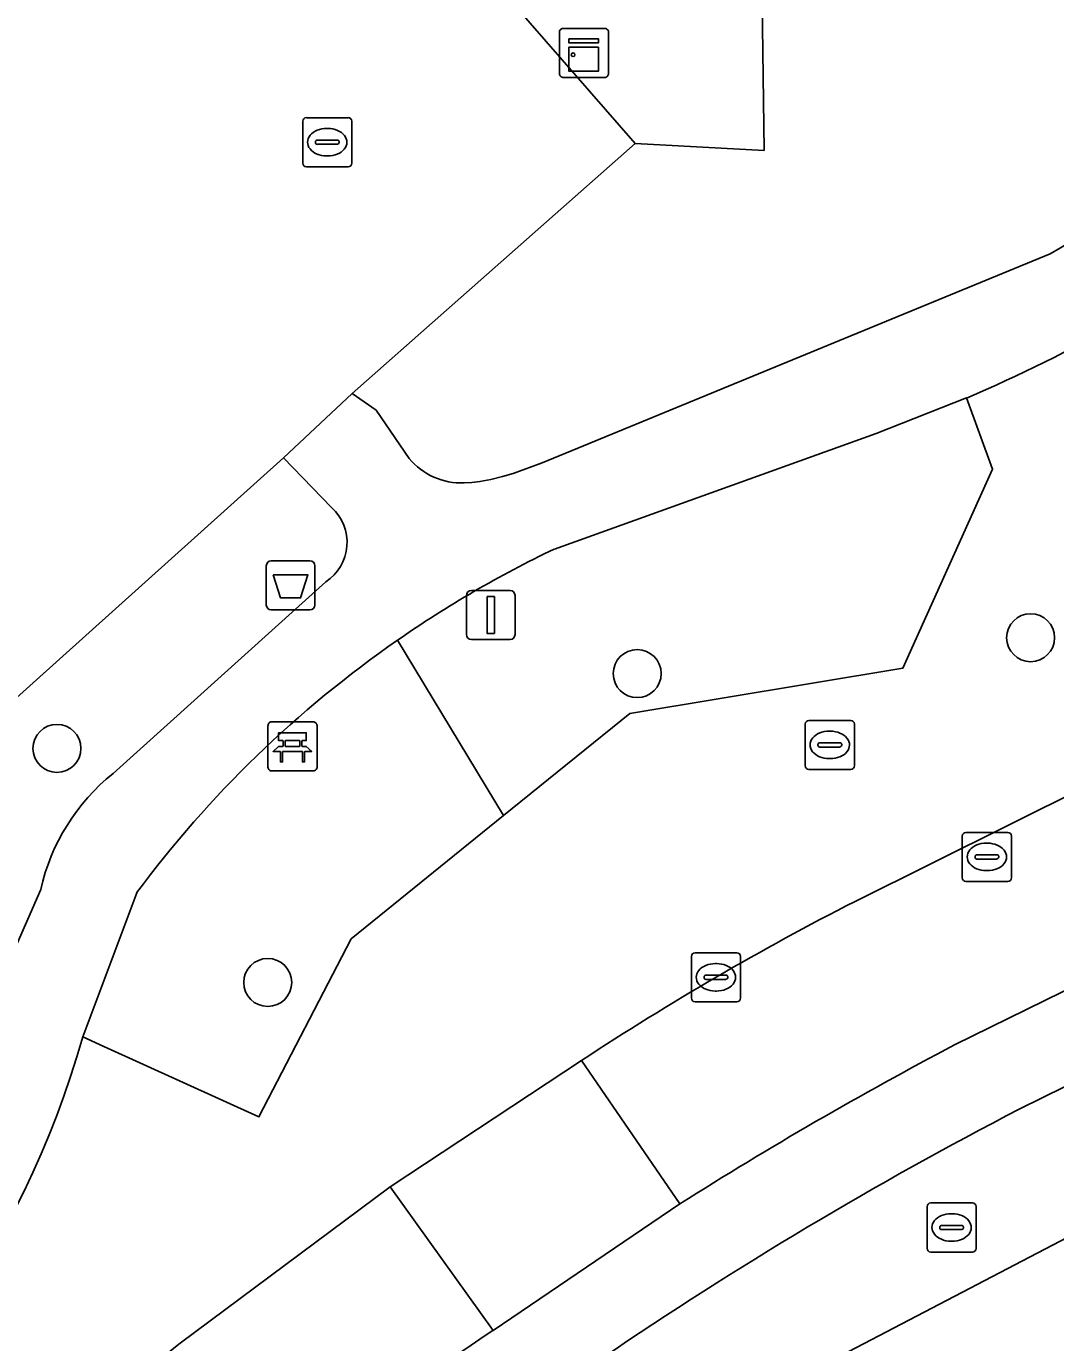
# Model space of a CAD drawing. Extents: x 162172 to 163187, y 382874 to 383685.
# Drawn here: x 162921.45 to 162942.43, y 383471.34 to 383498.17 of the extents above; entities that cross this region are included whole.
import ezdxf

# ---------------------------------------------------------------- set-up
doc = ezdxf.new("R2010")
doc.units = 0
for name, color, linetype in [('IMGEO_Afvalbak', 7, 'Continuous'), ('IMGEO_Bank', 7, 'Continuous'), ('IMGEO_Berm_groen', 7, 'Continuous'), ('IMGEO_Boom', 7, 'Continuous'), ('IMGEO_Brandkraan', 7, 'Continuous'), ('IMGEO_Kast', 7, 'Continuous'), ('IMGEO_Kolk', 7, 'Continuous'), ('IMGEO_Lichtmast', 7, 'Continuous'), ('IMGEO_Pand', 7, 'Continuous'), ('IMGEO_Parkeervlak_open', 7, 'Continuous'), ('IMGEO_Rijbaan_lokaal_open', 7, 'Continuous'), ('IMGEO_Rioolput', 7, 'Continuous'), ('IMGEO_Voetpad_open', 7, 'Continuous')]:
    doc.layers.add(name, color=color, linetype=linetype)

msp = doc.modelspace()

# ---------------------------------------------------------------- linework, layer by layer
at = {"layer": 'IMGEO_Afvalbak'}
for p, q in [((162926.339, 383486.376), (162926.339, 383487.176)), ((162926.339, 383487.176), (162926.339, 383486.376)), ((162926.439, 383487.276), (162927.229, 383487.276)), ((162927.229, 383487.276), (162926.439, 383487.276)), ((162927.329, 383487.176), (162927.329, 383486.376)), ((162927.329, 383486.376), (162927.329, 383487.176)), ((162927.229, 383486.276), (162926.439, 383486.276)), ((162926.439, 383486.276), (162927.229, 383486.276))]:
    msp.add_line(p, q, dxfattribs=at)
msp.add_lwpolyline([(162926.482, 383486.99), (162927.186, 383486.99), (162927.037, 383486.52), (162926.631, 383486.52), (162926.482, 383486.99)], dxfattribs=at)
for centre, start, end in [((162926.439, 383487.176), 90, 180), ((162926.439, 383487.176), 90, 180), ((162927.229, 383487.176), 0, 90), ((162927.229, 383487.176), 360, 90), ((162926.439, 383486.376), 180, 270), ((162926.439, 383486.376), 180, 270), ((162927.229, 383486.376), 270, 0), ((162927.229, 383486.376), 270, 0)]:
    msp.add_arc(centre, 0.1, start, end, dxfattribs=at)
at = {"layer": 'IMGEO_Bank'}
for p, q in [((162926.448, 383483.994), (162927.289, 383483.994)), ((162927.289, 383483.994), (162926.448, 383483.994)), ((162926.373, 383483.069), (162926.373, 383483.91)), ((162926.373, 383483.91), (162926.373, 383483.069)), ((162927.373, 383483.919), (162927.373, 383483.078)), ((162927.373, 383483.078), (162927.373, 383483.919)), ((162926.682, 383483.5), (162926.682, 383483.606)), ((162926.726, 383483.606), (162926.726, 383483.5)), ((162927.014, 383483.612), (162926.732, 383483.612)), ((162926.732, 383483.494), (162927.014, 383483.494)), ((162927.02, 383483.5), (162927.02, 383483.606)), ((162927.064, 383483.606), (162927.064, 383483.5)), ((162927.07, 383483.392), (162926.677, 383483.392)), ((162927.298, 383482.994), (162926.457, 383482.994)), ((162926.457, 383482.994), (162927.298, 383482.994))]:
    msp.add_line(p, q, dxfattribs=at)
for points in [[(162926.676, 383483.612), (162926.59, 383483.612), (162926.59, 383483.773), (162927.153, 383483.773), (162927.153, 383483.612), (162927.07, 383483.612)], [(162926.62, 383483.392), (162926.478, 383483.392), (162926.59, 383483.494), (162926.676, 383483.494)], [(162927.07, 383483.494), (162927.153, 383483.494), (162927.265, 383483.392), (162927.126, 383483.392)], [(162926.67, 383483.385), (162926.67, 383483.178), (162926.627, 383483.178), (162926.627, 383483.385)], [(162927.12, 383483.385), (162927.12, 383483.178), (162927.076, 383483.178), (162927.076, 383483.385)]]:
    msp.add_lwpolyline(points, dxfattribs=at)
for centre, radius, start, end in [((162926.451, 383483.916), 0.0779, 92.4484, 184.2845), ((162926.451, 383483.916), 0.0779, 92.4484, 184.2845), ((162927.295, 383483.916), 0.0779, 2.4484, 94.2845), ((162927.295, 383483.916), 0.0779, 2.4484, 94.2845), ((162926.675, 383483.605), 0.00671, 2.8957, 87.1043), ((162926.675, 383483.501), 0.00671, 272.8957, 357.1043), ((162926.732, 383483.605), 0.00671, 92.8957, 177.1043), ((162926.732, 383483.501), 0.00671, 182.8957, 267.1043), ((162927.014, 383483.605), 0.00671, 2.8957, 87.1043), ((162927.014, 383483.501), 0.00671, 272.8957, 357.1043), ((162927.071, 383483.605), 0.00671, 92.8957, 177.1043), ((162927.071, 383483.501), 0.00671, 182.8957, 267.1043), ((162926.62, 383483.385), 0.00671, 2.8957, 87.1043), ((162926.677, 383483.385), 0.00671, 92.8957, 177.1043), ((162927.069, 383483.385), 0.00671, 2.8957, 87.1043), ((162927.126, 383483.385), 0.00671, 92.8957, 177.1043), ((162926.451, 383483.072), 0.0779, 182.4484, 274.2845), ((162926.451, 383483.072), 0.0779, 182.4484, 274.2845), ((162927.295, 383483.072), 0.0779, 272.4484, 4.2845), ((162927.295, 383483.072), 0.0779, 272.4484, 4.2845)]:
    msp.add_arc(centre, radius, start, end, dxfattribs=at)
at = {"layer": 'IMGEO_Berm_groen'}
for points in [[(162945.503, 383511.977), (162936.375, 383503.711), (162936.485, 383495.643), (162933.856, 383495.782), (162928.092, 383490.69), (162928.575, 383490.348), (162929.253, 383489.364)], [(162930.37, 383488.867), (162930.528, 383488.875), (162930.691, 383488.893), (162930.918, 383488.935), (162931.149, 383488.993), (162931.37, 383489.06), (162931.961, 383489.273), (162942.311, 383493.537)], [(162940.611, 383490.596), (162941.14, 383489.146), (162939.312, 383485.087), (162933.75, 383484.166), (162931.176, 383482.084), (162928.065, 383479.569), (162926.188, 383475.941), (162923.027, 383477.377), (162922.597, 383477.572)], [(162941.14, 383489.146), (162940.611, 383490.596), (162938.77, 383489.869), (162932.209, 383487.516)], [(162927.668, 383488.362), (162926.687, 383489.375), (162920.981, 383484.249), (162918.265, 383487.372), (162916.809, 383486.128), (162900.507, 383471.54)], [(162929.01, 383485.657), (162931.176, 383482.084), (162933.75, 383484.166), (162939.312, 383485.087), (162941.14, 383489.146)], [(162923.216, 383482.944), (162927.55, 383486.85)], [(162931.176, 383482.084), (162929.01, 383485.657)], [(162938.337, 383480.334), (162943.049, 383482.675)], [(162923.697, 383480.509), (162922.597, 383477.572), (162923.027, 383477.377), (162926.188, 383475.941), (162928.065, 383479.569), (162931.176, 383482.084)], [(162918.226, 383472.561), (162921.741, 383480.576)], [(162923.614, 383470.551), (162924.586, 383471.328), (162928.863, 383474.516), (162932.765, 383477.091)]]:
    msp.add_lwpolyline(points, dxfattribs=at)
msp.add_lwpolyline([(162936.375, 383503.711), (162932.497, 383500.214), (162931.114, 383498.94), (162933.856, 383495.782), (162936.485, 383495.643)], close=True, dxfattribs=at)
for centre, radius, start, end in [((162926.736, 383520.893), 31.479, 299.6552, 313.9116), ((162927.557, 383520.956), 33.048, 293.2666, 305.3728), ((162930.305, 383490.225), 1.36, 219.2951, 272.7323), ((162927.029, 383487.651), 0.956, 303.0164, 48.0587), ((162942.114, 383466.789), 22.973, 115.5427, 124.7807), ((162942.069, 383466.863), 22.886, 124.7949, 143.3978), ((162925.873, 383479.645), 4.236, 128.8543, 167.3091), ((162964.975, 383428.157), 58.584, 117.0459, 123.35439), ((162904.706, 383482.564), 18.574, 303.0532, 344.4091)]:
    msp.add_arc(centre, radius, start, end, dxfattribs=at)
at = {"layer": 'IMGEO_Boom'}
for centre in [(162941.916, 383485.71), (162933.897, 383484.978), (162922.073, 383483.453), (162926.368, 383478.682)]:
    msp.add_circle(centre, 0.489, dxfattribs=at)
at = {"layer": 'IMGEO_Brandkraan'}
for p, q in [((162939.804, 383473.261), (162939.804, 383474.113)), ((162939.879, 383474.187), (162940.731, 383474.187)), ((162940.805, 383474.113), (162940.805, 383473.261)), ((162940.292, 383473.967), (162940.317, 383473.967)), ((162940.063, 383473.681), (162940.063, 383473.693)), ((162940.501, 383473.644), (162940.103, 383473.644)), ((162940.106, 383473.73), (162940.504, 383473.73)), ((162940.547, 383473.693), (162940.547, 383473.681)), ((162940.315, 383473.407), (162940.29, 383473.407)), ((162940.731, 383473.187), (162939.879, 383473.187))]:
    msp.add_line(p, q, dxfattribs=at)
for points in [[(162939.804, 383473.261), (162939.804, 383474.113)], [(162939.879, 383474.187), (162940.731, 383474.187)], [(162940.805, 383474.113), (162940.805, 383473.261)], [(162940.731, 383473.187), (162939.879, 383473.187)]]:
    msp.add_lwpolyline(points, dxfattribs=at)
for centre, radius, start, end in [((162939.881, 383474.111), 0.0765, 91.552, 178.448), ((162939.881, 383474.111), 0.0765, 91.552, 178.448), ((162940.729, 383474.111), 0.0765, 1.552, 88.448), ((162940.729, 383474.111), 0.0765, 1.552, 88.448), ((162940.103, 383473.69), 0.0403, 85.8775, 175.7526), ((162940.1, 383473.68), 0.0366, 178.938, 274.7102), ((162940.504, 383473.687), 0.043, 264.8664, 352.4533), ((162940.508, 383473.692), 0.0386, 1.7309, 96.639), ((162939.881, 383473.263), 0.0765, 181.552, 268.448), ((162939.881, 383473.263), 0.0765, 181.552, 268.448), ((162940.729, 383473.263), 0.0765, 271.552, 358.448), ((162940.729, 383473.263), 0.0765, 271.552, 358.448)]:
    msp.add_arc(centre, radius, start, end, dxfattribs=at)
for centre, major_axis, ratio, start_param, end_param in [((162940.291, 383473.687), (-0.387, 0.002), 0.722429, 4.712389, 7.853982), ((162940.316, 383473.687), (-0.39, 0.002), 0.717154, 1.570796, 4.712389)]:
    msp.add_ellipse(centre, major_axis=major_axis, ratio=ratio, start_param=start_param, end_param=end_param, dxfattribs=at)
at = {"layer": 'IMGEO_Kast'}
for p, q in [((162932.312, 383497.205), (162932.312, 383498.046)), ((162932.312, 383498.046), (162932.312, 383497.205)), ((162932.387, 383498.13), (162933.228, 383498.13)), ((162933.228, 383498.13), (162932.387, 383498.13)), ((162933.312, 383498.055), (162933.312, 383497.214)), ((162933.312, 383497.214), (162933.312, 383498.055)), ((162933.237, 383497.13), (162932.396, 383497.13)), ((162932.396, 383497.13), (162933.237, 383497.13))]:
    msp.add_line(p, q, dxfattribs=at)
for points in [[(162932.507, 383497.92), (162933.107, 383497.92), (162933.107, 383497.835), (162932.507, 383497.835), (162932.507, 383497.92)], [(162932.507, 383497.745), (162933.107, 383497.745), (162933.107, 383497.256), (162932.507, 383497.256), (162932.507, 383497.745)]]:
    msp.add_lwpolyline(points, dxfattribs=at)
msp.add_circle((162932.591, 383497.594), 0.0377, dxfattribs=at)
for centre, start, end in [((162932.39, 383498.052), 92.4484, 184.2845), ((162932.39, 383498.052), 92.4484, 184.2845), ((162933.234, 383498.052), 2.4484, 94.2845), ((162933.234, 383498.052), 2.4484, 94.2845), ((162932.39, 383497.208), 182.4484, 274.2845), ((162932.39, 383497.208), 182.4484, 274.2845), ((162933.234, 383497.208), 272.4484, 4.2845), ((162933.234, 383497.208), 272.4484, 4.2845)]:
    msp.add_arc(centre, 0.0779, start, end, dxfattribs=at)
at = {"layer": 'IMGEO_Kolk'}
for p, q in [((162935.001, 383478.361), (162935.001, 383479.213)), ((162935.076, 383479.287), (162935.928, 383479.287)), ((162936.002, 383479.213), (162936.002, 383478.361)), ((162935.489, 383479.067), (162935.514, 383479.067)), ((162935.26, 383478.781), (162935.26, 383478.793)), ((162935.698, 383478.744), (162935.3, 383478.744)), ((162935.303, 383478.83), (162935.701, 383478.83)), ((162935.744, 383478.793), (162935.744, 383478.781)), ((162935.512, 383478.507), (162935.487, 383478.507)), ((162935.928, 383478.287), (162935.076, 383478.287))]:
    msp.add_line(p, q, dxfattribs=at)
for points in [[(162935.001, 383478.361), (162935.001, 383479.213)], [(162935.076, 383479.287), (162935.928, 383479.287)], [(162936.002, 383479.213), (162936.002, 383478.361)], [(162935.928, 383478.287), (162935.076, 383478.287)]]:
    msp.add_lwpolyline(points, dxfattribs=at)
for centre, radius, start, end in [((162935.078, 383479.211), 0.0765, 91.552, 178.448), ((162935.078, 383479.211), 0.0765, 91.552, 178.448), ((162935.926, 383479.211), 0.0765, 1.552, 88.448), ((162935.926, 383479.211), 0.0765, 1.552, 88.448), ((162935.3, 383478.79), 0.0403, 85.8775, 175.7526), ((162935.297, 383478.78), 0.0366, 178.938, 274.7102), ((162935.701, 383478.787), 0.043, 264.8664, 352.4533), ((162935.705, 383478.792), 0.0386, 1.7309, 96.639), ((162935.078, 383478.363), 0.0765, 181.552, 268.448), ((162935.078, 383478.363), 0.0765, 181.552, 268.448), ((162935.926, 383478.363), 0.0765, 271.552, 358.448), ((162935.926, 383478.363), 0.0765, 271.552, 358.448)]:
    msp.add_arc(centre, radius, start, end, dxfattribs=at)
for centre, major_axis, ratio, start_param, end_param in [((162935.488, 383478.787), (-0.387, 0.002), 0.722429, 4.712389, 7.853982), ((162935.513, 383478.787), (-0.39, 0.002), 0.717154, 1.570796, 4.712389)]:
    msp.add_ellipse(centre, major_axis=major_axis, ratio=ratio, start_param=start_param, end_param=end_param, dxfattribs=at)
at = {"layer": 'IMGEO_Lichtmast'}
for p, q in [((162930.518, 383486.673), (162931.308, 383486.673)), ((162931.308, 383486.673), (162930.518, 383486.673)), ((162930.418, 383485.773), (162930.418, 383486.573)), ((162930.418, 383486.573), (162930.418, 383485.773)), ((162931.408, 383486.573), (162931.408, 383485.773)), ((162931.408, 383485.773), (162931.408, 383486.573)), ((162931.308, 383485.673), (162930.518, 383485.673)), ((162930.518, 383485.673), (162931.308, 383485.673))]:
    msp.add_line(p, q, dxfattribs=at)
msp.add_lwpolyline([(162930.838, 383486.548), (162930.988, 383486.548), (162930.988, 383485.798), (162930.838, 383485.798), (162930.838, 383486.548)], dxfattribs=at)
for centre, start, end in [((162930.518, 383486.573), 90, 180), ((162930.518, 383486.573), 90, 180), ((162931.308, 383486.573), 0, 90), ((162931.308, 383486.573), 360, 90), ((162930.518, 383485.773), 180, 270), ((162930.518, 383485.773), 180, 270), ((162931.308, 383485.773), 270, 0), ((162931.308, 383485.773), 270, 0)]:
    msp.add_arc(centre, 0.1, start, end, dxfattribs=at)
at = {"layer": 'IMGEO_Pand'}
msp.add_lwpolyline([(162948.281, 383466.277), (162944.367, 383474.372), (162938.056, 383471.074), (162942.771, 383463.163), (162946.028, 383457.695), (162948.987, 383459.254), (162945.579, 383464.854)], close=True, dxfattribs=at)
at = {"layer": 'IMGEO_Parkeervlak_open'}
for points in [[(162941.693, 383476.103), (162979.737, 383494.849), (162981.241, 383497.547), (162977.742, 383495.76), (162940.365, 383477.407)], [(162934.769, 383474.167), (162930.959, 383471.587)]]:
    msp.add_lwpolyline(points, dxfattribs=at)
for centre, radius, start, end in [((162976.796, 383408.032), 78.359, 117.70547, 122.43492), ((162980.069, 383402.144), 83.323, 117.42416, 131.05076), ((162961.77, 383425.171), 55.712, 123.5762, 130.6127)]:
    msp.add_arc(centre, radius, start, end, dxfattribs=at)
at = {"layer": 'IMGEO_Rijbaan_lokaal_open'}
for points in [[(162984.157, 383502.933), (162983.403, 383502.68), (162981.707, 383501.921), (162978.958, 383500.358), (162977.681, 383499.769), (162976.507, 383499.174), (162976.294, 383499.065), (162976.226, 383499.03), (162974.437, 383498.109), (162964.696, 383493.341), (162964.589, 383493.288), (162943.049, 383482.675), (162938.337, 383480.334)], [(162907.134, 383499.924), (162910.058, 383496.632), (162912.629, 383493.744), (162912.806, 383493.88), (162912.924, 383493.784), (162912.703, 383493.593), (162912.869, 383493.399), (162915.873, 383489.972), (162914.507, 383488.667), (162916.809, 383486.128), (162918.265, 383487.372), (162920.981, 383484.249), (162926.687, 383489.375), (162928.092, 383490.69), (162933.856, 383495.782), (162931.114, 383498.94)], [(162940.365, 383477.407), (162977.742, 383495.76)], [(162932.765, 383477.091), (162934.769, 383474.167)], [(162930.959, 383471.587), (162928.863, 383474.516), (162924.586, 383471.328), (162923.614, 383470.551), (162911.739, 383459.956), (162906.958, 383455.655), (162887.215, 383437.886), (162887.106, 383437.789), (162878.014, 383429.65), (162874.367, 383426.385)]]:
    msp.add_lwpolyline(points, dxfattribs=at)
msp.add_lwpolyline([(162928.863, 383474.516), (162930.959, 383471.587), (162934.769, 383474.167), (162932.765, 383477.091)], close=True, dxfattribs=at)
for centre, radius, start, end in [((162964.975, 383428.157), 58.584, 117.0459, 123.35439), ((162976.796, 383408.032), 78.359, 117.70547, 122.43492), ((162961.77, 383425.171), 55.712, 123.5762, 130.6127)]:
    msp.add_arc(centre, radius, start, end, dxfattribs=at)
at = {"layer": 'IMGEO_Rioolput'}
for p, q in [((162927.155, 383496.31), (162928.007, 383496.31)), ((162927.08, 383495.384), (162927.08, 383496.236)), ((162927.568, 383496.09), (162927.593, 383496.09)), ((162928.081, 383496.236), (162928.081, 383495.384)), ((162927.339, 383495.804), (162927.339, 383495.816)), ((162927.777, 383495.767), (162927.379, 383495.767)), ((162927.382, 383495.853), (162927.78, 383495.853)), ((162927.823, 383495.816), (162927.823, 383495.804)), ((162927.591, 383495.53), (162927.566, 383495.53)), ((162928.007, 383495.31), (162927.155, 383495.31)), ((162937.397, 383484.024), (162938.249, 383484.024)), ((162937.322, 383483.098), (162937.322, 383483.95)), ((162937.81, 383483.804), (162937.835, 383483.804)), ((162938.323, 383483.95), (162938.323, 383483.098)), ((162937.581, 383483.518), (162937.581, 383483.53)), ((162938.019, 383483.481), (162937.621, 383483.481)), ((162937.624, 383483.567), (162938.022, 383483.567)), ((162938.065, 383483.53), (162938.065, 383483.518)), ((162937.833, 383483.244), (162937.808, 383483.244)), ((162938.249, 383483.024), (162937.397, 383483.024)), ((162940.523, 383480.815), (162940.523, 383481.667)), ((162940.598, 383481.741), (162941.45, 383481.741)), ((162941.524, 383481.667), (162941.524, 383480.815)), ((162940.825, 383481.284), (162941.223, 383481.284)), ((162941.011, 383481.521), (162941.036, 383481.521)), ((162940.782, 383481.235), (162940.782, 383481.247)), ((162941.22, 383481.198), (162940.822, 383481.198)), ((162941.266, 383481.247), (162941.266, 383481.235)), ((162941.45, 383480.741), (162940.598, 383480.741)), ((162941.034, 383480.961), (162941.009, 383480.961))]:
    msp.add_line(p, q, dxfattribs=at)
for points in [[(162927.155, 383496.31), (162928.007, 383496.31)], [(162927.08, 383495.384), (162927.08, 383496.236)], [(162928.081, 383496.236), (162928.081, 383495.384)], [(162928.007, 383495.31), (162927.155, 383495.31)], [(162937.397, 383484.024), (162938.249, 383484.024)], [(162937.322, 383483.098), (162937.322, 383483.95)], [(162938.323, 383483.95), (162938.323, 383483.098)], [(162938.249, 383483.024), (162937.397, 383483.024)], [(162940.523, 383480.815), (162940.523, 383481.667)], [(162940.598, 383481.741), (162941.45, 383481.741)], [(162941.524, 383481.667), (162941.524, 383480.815)], [(162941.45, 383480.741), (162940.598, 383480.741)]]:
    msp.add_lwpolyline(points, dxfattribs=at)
for centre, radius, start, end in [((162927.157, 383496.234), 0.0765, 91.552, 178.448), ((162927.157, 383496.234), 0.0765, 91.552, 178.448), ((162928.005, 383496.234), 0.0765, 1.552, 88.448), ((162928.005, 383496.234), 0.0765, 1.552, 88.448), ((162927.379, 383495.813), 0.0403, 85.8775, 175.7526), ((162927.376, 383495.803), 0.0366, 178.938, 274.7102), ((162927.78, 383495.81), 0.043, 264.8664, 352.4533), ((162927.784, 383495.815), 0.0386, 1.7309, 96.639), ((162927.157, 383495.386), 0.0765, 181.552, 268.448), ((162927.157, 383495.386), 0.0765, 181.552, 268.448), ((162928.005, 383495.386), 0.0765, 271.552, 358.448), ((162928.005, 383495.386), 0.0765, 271.552, 358.448), ((162937.399, 383483.948), 0.0765, 91.552, 178.448), ((162937.399, 383483.948), 0.0765, 91.552, 178.448), ((162938.247, 383483.948), 0.0765, 1.552, 88.448), ((162938.247, 383483.948), 0.0765, 1.552, 88.448), ((162937.621, 383483.527), 0.0403, 85.8775, 175.7526), ((162937.618, 383483.517), 0.0366, 178.938, 274.7102), ((162938.022, 383483.524), 0.043, 264.8664, 352.4533), ((162938.026, 383483.529), 0.0386, 1.7309, 96.639), ((162937.399, 383483.1), 0.0765, 181.552, 268.448), ((162937.399, 383483.1), 0.0765, 181.552, 268.448), ((162938.247, 383483.1), 0.0765, 271.552, 358.448), ((162938.247, 383483.1), 0.0765, 271.552, 358.448), ((162940.6, 383481.665), 0.0765, 91.552, 178.448), ((162940.6, 383481.665), 0.0765, 91.552, 178.448), ((162941.448, 383481.665), 0.0765, 1.552, 88.448), ((162941.448, 383481.665), 0.0765, 1.552, 88.448), ((162940.822, 383481.244), 0.0403, 85.8775, 175.7526), ((162941.227, 383481.246), 0.0386, 1.7309, 96.639), ((162940.819, 383481.234), 0.0366, 178.938, 274.7102), ((162941.223, 383481.241), 0.043, 264.8664, 352.4533), ((162940.6, 383480.817), 0.0765, 181.552, 268.448), ((162940.6, 383480.817), 0.0765, 181.552, 268.448), ((162941.448, 383480.817), 0.0765, 271.552, 358.448), ((162941.448, 383480.817), 0.0765, 271.552, 358.448)]:
    msp.add_arc(centre, radius, start, end, dxfattribs=at)
for centre, major_axis, ratio, start_param, end_param in [((162927.567, 383495.81), (-0.387, 0.002), 0.722429, 4.712389, 7.853982), ((162927.592, 383495.81), (-0.39, 0.002), 0.717154, 1.570796, 4.712389), ((162937.809, 383483.524), (-0.387, 0.002), 0.722429, 4.712389, 7.853982), ((162937.834, 383483.524), (-0.39, 0.002), 0.717154, 1.570796, 4.712389), ((162941.01, 383481.241), (-0.387, 0.002), 0.722429, 4.712389, 7.853982), ((162941.035, 383481.241), (-0.39, 0.002), 0.717154, 1.570796, 4.712389)]:
    msp.add_ellipse(centre, major_axis=major_axis, ratio=ratio, start_param=start_param, end_param=end_param, dxfattribs=at)
at = {"layer": 'IMGEO_Voetpad_open'}
for points in [[(162981.241, 383497.547), (162979.737, 383494.849), (162941.693, 383476.103)], [(162919.069, 383455.731), (162923.09, 383459.337), (162927.067, 383462.904), (162928.025, 383463.85), (162933.04, 383467.462), (162938.056, 383471.074), (162944.367, 383474.372), (162950.032, 383477.155), (162955.157, 383479.674), (162960.558, 383482.342), (162961.525, 383482.819), (162964.604, 383484.34), (162964.909, 383484.491), (162966.526, 383485.282), (162968.154, 383486.078), (162968.453, 383486.224), (162971.544, 383487.737), (162972.65, 383488.397), (162985.706, 383494.911)], [(162942.311, 383493.537), (162931.961, 383489.273), (162931.37, 383489.06), (162931.149, 383488.993), (162930.918, 383488.935), (162930.691, 383488.893), (162930.528, 383488.875), (162930.37, 383488.867)], [(162929.253, 383489.364), (162928.575, 383490.348), (162928.092, 383490.69), (162926.687, 383489.375), (162927.668, 383488.362)], [(162932.209, 383487.516), (162938.77, 383489.869), (162940.611, 383490.596)], [(162927.55, 383486.85), (162923.216, 383482.944)], [(162921.741, 383480.576), (162918.226, 383472.561)], [(162922.597, 383477.572), (162923.697, 383480.509)]]:
    msp.add_lwpolyline(points, dxfattribs=at)
for centre, radius, start, end in [((162926.736, 383520.893), 31.479, 299.6552, 313.9116), ((162927.557, 383520.956), 33.048, 293.2666, 305.3728), ((162930.305, 383490.225), 1.36, 219.2951, 272.7323), ((162927.029, 383487.651), 0.956, 303.0164, 48.0587), ((162942.114, 383466.789), 22.973, 115.5427, 124.7807), ((162942.069, 383466.863), 22.886, 124.7949, 143.3978), ((162925.873, 383479.645), 4.236, 128.8543, 167.3091), ((162904.706, 383482.564), 18.574, 303.0532, 344.4091), ((162980.069, 383402.144), 83.323, 117.42416, 131.05076)]:
    msp.add_arc(centre, radius, start, end, dxfattribs=at)

doc.saveas('drawing.dxf')
